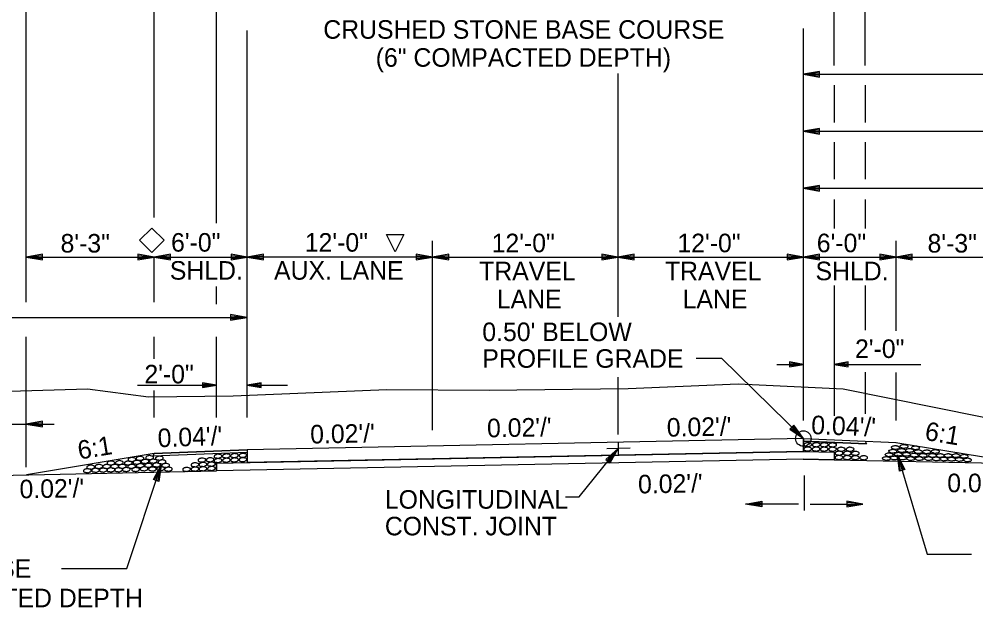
# Model space of a CAD drawing. Extents: x 1734743 to 1735935, y 759845 to 763831.
# Drawn here: x 1735662.2 to 1735724.1, y 760675.1 to 760713.5 of the extents above; entities that cross this region are included whole.
import ezdxf

# ---------------------------------------------------------------- set-up
doc = ezdxf.new("R2010")
doc.units = 0
for name, color, linetype in [('1', 7, 'Continuous'), ('10', 7, 'Continuous'), ('19', 7, 'Continuous'), ('8', 7, 'Continuous'), ('Level 1', 7, 'Continuous'), ('R_Draft', 7, 'Continuous'), ('R_Prop Surface', 7, 'Continuous')]:
    doc.layers.add(name, color=color, linetype=linetype)

# ---------------------------------------------------------------- blocks, each defined once
blk = doc.blocks.new('TM')
at = {"layer": '8'}
for p, q in [((-120.309, 21.181), (-119.787, -20.829)), ((0, 0), (-120.309, 21.181)), ((-31.382, 2.945), (-120.176, 10.512)), ((-119.787, -20.829), (0, 0)), ((-119.911, -10.826), (-31.307, -3.057))]:
    blk.add_line(p, q, dxfattribs=at)
blk = doc.blocks.new('ROCKS')
at = {"layer": '1'}
blk.add_spline([(0.013, 0.06), (0.053, 0.053), (0.107, 0.033), (0.133, 0.013), (0.133, -0.007), (0.12, -0.033), (0.107, -0.04), (0.073, -0.053), (0.033, -0.067), (0.013, -0.067), (-0.02, -0.06), (-0.06, -0.053), (-0.087, -0.047), (-0.113, -0.02), (-0.113, -0.007), (-0.107, 0.02), (-0.087, 0.033), (-0.067, 0.047), (-0.033, 0.053), (-0.02, 0.06), (0.013, 0.06)], degree=3, dxfattribs=at)

msp = doc.modelspace()

# ---------------------------------------------------------------- linework, layer by layer
at = {"layer": '10'}
for points in [[(1735670.767, 760699.996), (1735671.562, 760699.201), (1735670.767, 760698.405), (1735669.971, 760699.201)], [(1735687.072, 760699.576), (1735686.51, 760698.451), (1735685.947, 760699.576)]]:
    msp.add_lwpolyline(points, close=True, dxfattribs=at)
at = {"layer": '19'}
for p, q in [((1735670.912, 760700.672), (1735670.912, 760729.649)), ((1735716.92, 760710.52), (1735716.92, 760729.649)), ((1735662.636, 760695.21), (1735662.636, 760726.012)), ((1735674.938, 760700.307), (1735674.938, 760721.29)), ((1735714.922, 760710.52), (1735714.922, 760721.29)), ((1735676.938, 760699.163), (1735676.938, 760712.776)), ((1735712.923, 760702.567), (1735712.923, 760712.914)), ((1735700.942, 760694.249), (1735700.942, 760709.984)), ((1735713.973, 760710.124), (1735712.923, 760709.94)), ((1735712.923, 760709.94), (1735792.942, 760709.94)), ((1735712.923, 760709.94), (1735713.973, 760709.756)), ((1735713.973, 760710.027), (1735713.203, 760709.966)), ((1735713.203, 760709.914), (1735713.973, 760709.844)), ((1735713.973, 760709.756), (1735713.973, 760710.124)), ((1735714.94, 760706.833), (1735714.94, 760709.242)), ((1735716.937, 760706.833), (1735716.937, 760709.242)), ((1735713.973, 760706.437), (1735712.923, 760706.253)), ((1735712.923, 760706.253), (1735713.973, 760706.07)), ((1735712.923, 760706.253), (1735752.942, 760706.253)), ((1735713.973, 760706.341), (1735713.203, 760706.28)), ((1735713.203, 760706.227), (1735713.973, 760706.157)), ((1735713.973, 760706.07), (1735713.973, 760706.437)), ((1735714.94, 760703.146), (1735714.94, 760705.555)), ((1735716.937, 760703.146), (1735716.937, 760705.555)), ((1735713.973, 760702.75), (1735712.923, 760702.567)), ((1735712.923, 760702.567), (1735713.973, 760702.383)), ((1735712.923, 760702.567), (1735742.923, 760702.567)), ((1735712.923, 760687.543), (1735712.923, 760702.567)), ((1735713.973, 760702.654), (1735713.203, 760702.593)), ((1735713.203, 760702.541), (1735713.973, 760702.47)), ((1735713.973, 760702.383), (1735713.973, 760702.75)), ((1735714.941, 760699.976), (1735714.94, 760701.851)), ((1735716.938, 760699.976), (1735716.938, 760701.851)), ((1735676.938, 760687.745), (1735676.938, 760699.163)), ((1735688.923, 760686.92), (1735688.923, 760699.163)), ((1735718.923, 760693.353), (1735718.923, 760699.163)), ((1735663.686, 760698.297), (1735662.636, 760698.113)), ((1735663.686, 760698.201), (1735662.916, 760698.14)), ((1735663.686, 760697.93), (1735663.686, 760698.297)), ((1735669.858, 760698.297), (1735669.858, 760697.93)), ((1735670.908, 760698.113), (1735669.858, 760698.297)), ((1735670.628, 760698.14), (1735669.858, 760698.201)), ((1735671.958, 760698.297), (1735670.908, 760698.113)), ((1735671.958, 760698.201), (1735671.188, 760698.14)), ((1735671.958, 760697.93), (1735671.958, 760698.297)), ((1735675.888, 760698.297), (1735675.888, 760697.93)), ((1735676.938, 760698.113), (1735675.888, 760698.297)), ((1735676.658, 760698.14), (1735675.888, 760698.201)), ((1735677.988, 760698.297), (1735676.938, 760698.113)), ((1735677.988, 760698.201), (1735677.218, 760698.14)), ((1735677.988, 760697.93), (1735677.988, 760698.297)), ((1735687.873, 760698.297), (1735687.873, 760697.93)), ((1735688.923, 760698.113), (1735687.873, 760698.297)), ((1735688.643, 760698.14), (1735687.873, 760698.201)), ((1735689.973, 760698.297), (1735688.923, 760698.113)), ((1735689.973, 760698.201), (1735689.203, 760698.14)), ((1735689.973, 760697.93), (1735689.973, 760698.297)), ((1735699.873, 760698.297), (1735699.873, 760697.93)), ((1735700.923, 760698.113), (1735699.873, 760698.297)), ((1735700.643, 760698.14), (1735699.873, 760698.201)), ((1735701.973, 760698.297), (1735700.923, 760698.113)), ((1735701.973, 760698.201), (1735701.203, 760698.14)), ((1735701.973, 760697.93), (1735701.973, 760698.297)), ((1735711.873, 760698.297), (1735711.873, 760697.93)), ((1735712.923, 760698.113), (1735711.873, 760698.297)), ((1735712.643, 760698.14), (1735711.873, 760698.201)), ((1735713.973, 760698.297), (1735712.923, 760698.113)), ((1735713.973, 760698.201), (1735713.203, 760698.14)), ((1735713.973, 760697.93), (1735713.973, 760698.297)), ((1735717.873, 760698.297), (1735717.873, 760697.93)), ((1735718.923, 760698.113), (1735717.873, 760698.297)), ((1735718.643, 760698.14), (1735717.873, 760698.201)), ((1735719.973, 760698.296), (1735718.923, 760698.113)), ((1735719.973, 760698.2), (1735719.203, 760698.139)), ((1735719.973, 760697.929), (1735719.973, 760698.296)), ((1735662.636, 760698.113), (1735670.908, 760698.113)), ((1735662.636, 760698.113), (1735663.686, 760697.93)), ((1735662.916, 760698.087), (1735663.686, 760698.017)), ((1735669.858, 760697.93), (1735670.908, 760698.113)), ((1735669.858, 760698.017), (1735670.628, 760698.087)), ((1735670.908, 760698.113), (1735671.958, 760697.93)), ((1735670.908, 760695.21), (1735670.908, 760698.113)), ((1735670.918, 760698.113), (1735676.938, 760698.113)), ((1735671.188, 760698.087), (1735671.958, 760698.017)), ((1735675.888, 760697.93), (1735676.938, 760698.113)), ((1735675.888, 760698.017), (1735676.658, 760698.087)), ((1735688.923, 760698.113), (1735676.938, 760698.113)), ((1735676.938, 760698.113), (1735677.988, 760697.93)), ((1735677.218, 760698.087), (1735677.988, 760698.017)), ((1735687.873, 760697.93), (1735688.923, 760698.113)), ((1735687.873, 760698.017), (1735688.643, 760698.087)), ((1735688.923, 760698.113), (1735700.923, 760698.113)), ((1735688.923, 760698.113), (1735689.973, 760697.93)), ((1735689.203, 760698.087), (1735689.973, 760698.017)), ((1735699.873, 760697.93), (1735700.923, 760698.113)), ((1735699.873, 760698.017), (1735700.643, 760698.087)), ((1735700.923, 760698.113), (1735712.923, 760698.113)), ((1735700.923, 760698.113), (1735701.973, 760697.93)), ((1735701.203, 760698.087), (1735701.973, 760698.017)), ((1735711.873, 760697.93), (1735712.923, 760698.113)), ((1735711.873, 760698.017), (1735712.643, 760698.087)), ((1735712.923, 760698.113), (1735718.923, 760698.113)), ((1735712.923, 760698.113), (1735713.973, 760697.93)), ((1735713.203, 760698.087), (1735713.973, 760698.017)), ((1735717.873, 760697.93), (1735718.923, 760698.113)), ((1735717.873, 760698.017), (1735718.643, 760698.087)), ((1735718.923, 760698.113), (1735719.973, 760697.929)), ((1735718.923, 760698.113), (1735727.162, 760698.113)), ((1735719.203, 760698.086), (1735719.973, 760698.016)), ((1735674.938, 760695.072), (1735674.938, 760696.207)), ((1735714.94, 760687.844), (1735714.94, 760696.268)), ((1735716.938, 760693.394), (1735716.938, 760696.272)), ((1735646.912, 760694.21), (1735676.912, 760694.21)), ((1735675.862, 760694.394), (1735675.862, 760694.026)), ((1735676.912, 760694.21), (1735675.862, 760694.394)), ((1735676.632, 760694.236), (1735675.862, 760694.298)), ((1735675.862, 760694.026), (1735676.912, 760694.21)), ((1735675.862, 760694.114), (1735676.632, 760694.184)), ((1735662.636, 760684.529), (1735662.636, 760692.962)), ((1735670.908, 760691.528), (1735670.908, 760692.962)), ((1735674.938, 760687.745), (1735674.938, 760692.962)), ((1735712.028, 760691.33), (1735712.028, 760691.017)), ((1735712.923, 760691.174), (1735712.028, 760691.33)), ((1735715.817, 760691.332), (1735714.922, 760691.175)), ((1735715.817, 760691.019), (1735715.817, 760691.332)), ((1735711.2, 760691.174), (1735712.923, 760691.174)), ((1735712.684, 760691.196), (1735712.028, 760691.248)), ((1735712.028, 760691.017), (1735712.923, 760691.174)), ((1735712.028, 760691.092), (1735712.684, 760691.151)), ((1735714.922, 760691.175), (1735715.817, 760691.019)), ((1735714.922, 760691.175), (1735720.532, 760691.171)), ((1735715.817, 760691.257), (1735715.161, 760691.198)), ((1735715.161, 760691.153), (1735715.817, 760691.101)), ((1735700.942, 760686.635), (1735700.942, 760690.35)), ((1735716.939, 760687.974), (1735716.938, 760690.675)), ((1735718.923, 760687.543), (1735718.923, 760690.653)), ((1735669.83, 760689.827), (1735674.938, 760689.827)), ((1735670.908, 760687.745), (1735670.908, 760689.484)), ((1735674.044, 760689.984), (1735674.044, 760689.671)), ((1735674.938, 760689.827), (1735674.044, 760689.984)), ((1735674.7, 760689.85), (1735674.044, 760689.902)), ((1735674.044, 760689.671), (1735674.938, 760689.827)), ((1735674.044, 760689.745), (1735674.7, 760689.805)), ((1735677.833, 760689.985), (1735676.938, 760689.829)), ((1735676.938, 760689.829), (1735677.833, 760689.672)), ((1735676.938, 760689.829), (1735679.543, 760689.827)), ((1735677.833, 760689.911), (1735677.177, 760689.851)), ((1735677.177, 760689.806), (1735677.833, 760689.754)), ((1735677.833, 760689.672), (1735677.833, 760689.985)), ((1735653.918, 760687.311), (1735664.439, 760687.311)), ((1735663.686, 760687.495), (1735662.636, 760687.311)), ((1735662.636, 760687.311), (1735663.686, 760687.128)), ((1735663.686, 760687.399), (1735662.916, 760687.338)), ((1735662.916, 760687.285), (1735663.686, 760687.215)), ((1735663.686, 760687.128), (1735663.686, 760687.495)), ((1735712.301, 760687.242), (1735712.048, 760686.979)), ((1735712.109, 760687.041), (1735712.704, 760686.551)), ((1735712.739, 760686.586), (1735712.24, 760687.172)), ((1735712.923, 760686.376), (1735712.301, 760687.242)), ((1735712.923, 760686.371), (1735676.938, 760685.652)), ((1735712.048, 760686.979), (1735712.923, 760686.376)), ((1735712.923, 760686.371), (1735718.923, 760686.131)), ((1735712.923, 760686.371), (1735718.923, 760686.131)), ((1735712.923, 760686.371), (1735712.923, 760685.538)), ((1735712.923, 760686.205), (1735717.005, 760686.042)), ((1735718.913, 760686.13), (1735727.162, 760684.756)), ((1735670.902, 760685.41), (1735662.656, 760684.035)), ((1735676.938, 760685.485), (1735670.827, 760685.241)), ((1735676.938, 760685.652), (1735670.912, 760685.411)), ((1735676.938, 760685.652), (1735676.938, 760684.818)), ((1735712.923, 760685.538), (1735676.938, 760684.818)), ((1735700.942, 760685.732), (1735700.14, 760685.031)), ((1735700.751, 760685.529), (1735700.216, 760684.976)), ((1735700.359, 760684.858), (1735700.789, 760685.498)), ((1735700.426, 760684.803), (1735700.942, 760685.732)), ((1735712.923, 760685.538), (1735714.922, 760685.498)), ((1735714.922, 760685.498), (1735714.922, 760684.998)), ((1735719.011, 760685.331), (1735720.941, 760678.887)), ((1735719.136, 760684.276), (1735719.011, 760685.331)), ((1735719.011, 760685.331), (1735719.487, 760684.378)), ((1735669.138, 760677.974), (1735671.364, 760684.658)), ((1735670.86, 760683.722), (1735671.364, 760684.658)), ((1735671.364, 760684.658), (1735671.206, 760683.604)), ((1735712.903, 760685.034), (1735674.938, 760684.278)), ((1735674.938, 760684.778), (1735676.938, 760684.818)), ((1735674.938, 760684.778), (1735674.938, 760684.278)), ((1735700.14, 760685.031), (1735700.426, 760684.803)), ((1735712.903, 760685.034), (1735714.922, 760684.998)), ((1735714.922, 760684.998), (1735730.614, 760684.687)), ((1735719.219, 760684.301), (1735719.063, 760685.056)), ((1735719.111, 760685.071), (1735719.396, 760684.356)), ((1735659.228, 760683.964), (1735674.938, 760684.278)), ((1735670.942, 760683.696), (1735671.249, 760684.403)), ((1735671.296, 760684.388), (1735671.119, 760683.639)), ((1735712.979, 760683.976), (1735712.979, 760681.723)), ((1735719.487, 760684.378), (1735719.136, 760684.276)), ((1735671.206, 760683.604), (1735670.86, 760683.722)), ((1735712.6, 760682.139), (1735709.179, 760682.139)), ((1735713.358, 760682.139), (1735716.779, 760682.139)), ((1735720.941, 760678.887), (1735723.806, 760678.887)), ((1735664.918, 760677.974), (1735669.138, 760677.974))]:
    msp.add_line(p, q, dxfattribs=at)
for points in [[(1735705.982, 760691.575), (1735707.624, 760691.575), (1735712.923, 760686.376)], [(1735609.825, 760688.951), (1735655.044, 760689.247), (1735666.593, 760689.587), (1735670.546, 760689.084), (1735676.027, 760689.145), (1735685.968, 760689.54), (1735692.6, 760689.5), (1735701.593, 760689.622), (1735708.711, 760689.927)], [(1735708.711, 760689.927), (1735715.505, 760689.587), (1735727.393, 760687.207), (1735740.98, 760682.106), (1735750.383, 760680.851)], [(1735717.005, 760686.042), (1735712.923, 760686.205), (1735712.923, 760686.205), (1735712.923, 760686.371), (1735712.923, 760686.371), (1735712.923, 760686.371), (1735716.92, 760686.212), (1735716.92, 760686.212), (1735716.92, 760686.212), (1735717.005, 760686.042), (1735717.005, 760686.042), (1735717.005, 760686.042)], [(1735676.938, 760685.485), (1735670.827, 760685.241), (1735670.827, 760685.241), (1735670.912, 760685.411), (1735670.912, 760685.411), (1735670.912, 760685.411), (1735676.938, 760685.652), (1735676.938, 760685.652), (1735676.938, 760685.652), (1735676.938, 760685.485), (1735676.938, 760685.485), (1735676.938, 760685.485)], [(1735674.938, 760684.278), (1735674.938, 760684.778), (1735712.923, 760685.538), (1735714.922, 760685.498), (1735714.922, 760684.998), (1735714.922, 760684.998), (1735714.922, 760684.998), (1735712.903, 760685.034), (1735674.938, 760684.278)], [(1735697.537, 760682.605), (1735698.413, 760682.605), (1735700.942, 760685.732)]]:
    msp.add_lwpolyline(points, dxfattribs=at)
msp.add_lwpolyline([(1735712.923, 760686.371), (1735676.938, 760685.652), (1735676.938, 760684.818), (1735712.923, 760685.538)], close=True, dxfattribs=at)
msp.add_circle((1735712.923, 760686.376), 0.5, dxfattribs=at)
at = {"layer": 'R_Draft'}
for p, q in [((1735700.942, 760686.108), (1735700.942, 760685.357)), ((1735701.714, 760685.748), (1735700.195, 760685.717))]:
    msp.add_line(p, q, dxfattribs=at)
at = {"layer": 'R_Prop Surface'}
for p, q in [((1735716.92, 760686.212), (1735717.005, 760686.042)), ((1735670.912, 760685.411), (1735670.827, 760685.241))]:
    msp.add_line(p, q, dxfattribs=at)

# ---------------------------------------------------------------- block references
at = {"layer": '19', "xscale": 0.008761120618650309}
for p, yscale, rotation in [((1735709.176, 760682.135), -0.008761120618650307, -179.20057588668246), ((1735716.78, 760682.135), 0.008761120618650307, -0.7994241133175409)]:
    msp.add_blockref('TM', p, dxfattribs=dict(at, yscale=yscale, rotation=rotation))
at = {"layer": 'Level 1'}
for p, xscale, yscale, rotation in [((1735713.184, 760685.706), 2.011654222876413, 2.011654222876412, 1.33680650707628), ((1735713.191, 760685.986), 2.011654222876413, 2.011654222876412, 1.33680650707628), ((1735713.727, 760685.701), 2.011654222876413, 2.011654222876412, 1.33680650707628), ((1735713.734, 760685.981), 2.011654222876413, 2.011654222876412, 1.33680650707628), ((1735714.249, 760685.697), 2.011654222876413, 2.011654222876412, 1.33680650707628), ((1735714.256, 760685.977), 2.011654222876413, 2.011654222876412, 1.33680650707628), ((1735714.791, 760685.692), 2.011654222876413, 2.011654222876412, 1.33680650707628), ((1735714.799, 760685.972), 2.011654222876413, 2.011654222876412, 1.33680650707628), ((1735715.359, 760685.692), 2.011654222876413, 2.011654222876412, 1.33680650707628), ((1735715.93, 760685.692), 2.011654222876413, 2.011654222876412, 1.33680650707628), ((1735718.901, 760685.8), 2.011654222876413, -2.011654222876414, 178.00441377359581), ((1735719.453, 760685.872), 2.011654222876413, -2.011654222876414, 178.00441377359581), ((1735719.824, 760685.614), 2.011654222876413, -2.011654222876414, 178.00441377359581), ((1735720.2, 760685.783), 2.011654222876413, -2.011654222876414, 178.00441377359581), ((1735669.448, 760685.029), 2.011654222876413, 2.011654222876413, 1.8263814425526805), ((1735669.976, 760685.102), 2.011654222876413, 2.011654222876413, 1.8263814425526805), ((1735670.602, 760685.152), 2.011654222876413, 2.011654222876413, 1.8263814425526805), ((1735671.233, 760685.112), 2.011654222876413, 2.011654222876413, 1.8263814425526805), ((1735673.985, 760684.992), 2.0116542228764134, 2.011654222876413, 3.8532744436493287), ((1735674.513, 760685.01), 2.0116542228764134, 2.011654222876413, 3.8532744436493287), ((1735675.023, 760685.24), 2.0116542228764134, 2.011654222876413, 3.8532744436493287), ((1735675.566, 760685.259), 2.0116542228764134, 2.011654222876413, 3.8532744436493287), ((1735676.087, 760685.278), 2.0116542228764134, 2.011654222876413, 3.8532744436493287), ((1735676.092, 760684.998), 2.0116542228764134, 2.011654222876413, 3.8532744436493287), ((1735676.629, 760685.297), 2.0116542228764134, 2.011654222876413, 3.8532744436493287), ((1735676.634, 760685.017), 2.0116542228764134, 2.011654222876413, 3.8532744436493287), ((1735715.201, 760685.157), 2.011654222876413, 2.011654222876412, 1.33680650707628), ((1735715.208, 760685.437), 2.011654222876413, 2.011654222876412, 1.33680650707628), ((1735715.744, 760685.152), 2.011654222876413, 2.011654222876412, 1.33680650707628), ((1735715.752, 760685.432), 2.011654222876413, 2.011654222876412, 1.33680650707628), ((1735716.266, 760685.148), 2.011654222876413, 2.011654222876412, 1.33680650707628), ((1735716.273, 760685.428), 2.011654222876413, 2.011654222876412, 1.33680650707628), ((1735716.808, 760685.143), 2.011654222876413, 2.011654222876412, 1.33680650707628), ((1735718.318, 760685.091), 2.011654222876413, -2.011654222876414, 178.00441377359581), ((1735718.495, 760685.336), 2.011654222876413, -2.011654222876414, 178.00441377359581), ((1735718.727, 760685.561), 2.011654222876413, -2.011654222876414, 178.00441377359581), ((1735718.814, 760685.126), 2.011654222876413, -2.011654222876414, 178.00441377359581), ((1735719.078, 760685.364), 2.011654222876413, -2.011654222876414, 178.00441377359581), ((1735719.302, 760685.606), 2.011654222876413, -2.011654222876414, 178.00441377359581), ((1735719.346, 760685.125), 2.011654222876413, -2.011654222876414, 178.00441377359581), ((1735719.604, 760685.361), 2.011654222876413, -2.011654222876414, 178.00441377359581), ((1735719.879, 760685.084), 2.011654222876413, -2.011654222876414, 178.00441377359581), ((1735720.118, 760685.312), 2.011654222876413, -2.011654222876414, 178.00441377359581), ((1735720.377, 760685.535), 2.011654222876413, -2.011654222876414, 178.00441377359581), ((1735720.439, 760685.086), 2.011654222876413, -2.011654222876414, 178.00441377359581), ((1735720.692, 760685.291), 2.011654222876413, -2.011654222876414, 178.00441377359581), ((1735720.924, 760685.525), 2.011654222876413, -2.011654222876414, 178.00441377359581), ((1735721.047, 760685.084), 2.011654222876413, -2.011654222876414, 178.00441377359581), ((1735721.3, 760685.289), 2.011654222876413, -2.011654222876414, 178.00441377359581), ((1735721.485, 760685.546), 2.011654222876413, -2.011654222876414, 178.00441377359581), ((1735721.538, 760685.067), 2.011654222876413, -2.011654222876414, 178.00441377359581), ((1735721.792, 760685.281), 2.011654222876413, -2.011654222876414, 178.00441377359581), ((1735722.034, 760685.058), 2.011654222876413, -2.011654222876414, 178.00441377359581), ((1735722.303, 760685.28), 2.011654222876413, -2.011654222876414, 178.00441377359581), ((1735722.53, 760685.046), 2.011654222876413, -2.011654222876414, 178.00441377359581), ((1735722.814, 760685.278), 2.011654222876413, -2.011654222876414, 178.00441377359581), ((1735723.029, 760685.03), 2.011654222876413, -2.011654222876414, 178.00441377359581), ((1735723.34, 760685.237), 2.011654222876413, -2.011654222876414, 178.00441377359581), ((1735723.558, 760684.999), 2.011654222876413, -2.011654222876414, 178.00441377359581), ((1735666.788, 760684.538), 2.011654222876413, 2.011654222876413, 1.8263814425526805), ((1735667.313, 760684.578), 2.011654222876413, 2.011654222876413, 1.8263814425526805), ((1735667.825, 760684.578), 2.011654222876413, 2.011654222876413, 1.8263814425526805), ((1735668.091, 760684.802), 2.011654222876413, 2.011654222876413, 1.8263814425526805), ((1735668.336, 760684.578), 2.011654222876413, 2.011654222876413, 1.8263814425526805), ((1735668.645, 760684.825), 2.011654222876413, 2.011654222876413, 1.8263814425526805), ((1735668.828, 760684.584), 2.011654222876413, 2.011654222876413, 1.8263814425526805), ((1735669.08, 760684.379), 2.011654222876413, 2.011654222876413, 1.8263814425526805), ((1735669.219, 760684.799), 2.011654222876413, 2.011654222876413, 1.8263814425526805), ((1735669.436, 760684.584), 2.011654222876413, 2.011654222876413, 1.8263814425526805), ((1735669.688, 760684.379), 2.011654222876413, 2.011654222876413, 1.8263814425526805), ((1735669.773, 760684.846), 2.011654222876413, 2.011654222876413, 1.8263814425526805), ((1735669.99, 760684.632), 2.011654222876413, 2.011654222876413, 1.8263814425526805), ((1735670.242, 760684.427), 2.011654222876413, 2.011654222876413, 1.8263814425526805), ((1735670.305, 760684.905), 2.011654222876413, 2.011654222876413, 1.8263814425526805), ((1735670.524, 760684.651), 2.011654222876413, 2.011654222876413, 1.8263814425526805), ((1735670.782, 760684.414), 2.011654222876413, 2.011654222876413, 1.8263814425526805), ((1735670.832, 760684.919), 2.011654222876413, 2.011654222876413, 1.8263814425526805), ((1735671.055, 760684.677), 2.011654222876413, 2.011654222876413, 1.8263814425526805), ((1735671.318, 760684.438), 2.011654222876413, 2.011654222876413, 1.8263814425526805), ((1735671.407, 760684.873), 2.011654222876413, 2.011654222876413, 1.8263814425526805), ((1735671.638, 760684.647), 2.011654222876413, 2.011654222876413, 1.8263814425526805), ((1735671.814, 760684.401), 2.011654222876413, 2.011654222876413, 1.8263814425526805), ((1735672.991, 760684.388), 2.0116542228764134, 2.011654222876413, 3.8532744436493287), ((1735673.529, 760684.687), 2.0116542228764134, 2.011654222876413, 3.8532744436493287), ((1735673.534, 760684.407), 2.0116542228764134, 2.011654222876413, 3.8532744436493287), ((1735674.05, 760684.706), 2.0116542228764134, 2.011654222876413, 3.8532744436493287), ((1735674.055, 760684.426), 2.0116542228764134, 2.011654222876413, 3.8532744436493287), ((1735674.593, 760684.725), 2.0116542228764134, 2.011654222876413, 3.8532744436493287), ((1735674.597, 760684.445), 2.0116542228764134, 2.011654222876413, 3.8532744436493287), ((1735675.027, 760684.96), 2.0116542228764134, 2.011654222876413, 3.8532744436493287), ((1735675.57, 760684.979), 2.0116542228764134, 2.011654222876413, 3.8532744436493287), ((1735666.569, 760684.302), 2.011654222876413, 2.011654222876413, 1.8263814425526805), ((1735667.098, 760684.331), 2.011654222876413, 2.011654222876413, 1.8263814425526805), ((1735667.597, 760684.345), 2.011654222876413, 2.011654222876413, 1.8263814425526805), ((1735668.093, 760684.356), 2.011654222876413, 2.011654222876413, 1.8263814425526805), ((1735668.59, 760684.363), 2.011654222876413, 2.011654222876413, 1.8263814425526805)]:
    msp.add_blockref('ROCKS', p, dxfattribs=dict(at, xscale=xscale, yscale=yscale, rotation=rotation))

# ---------------------------------------------------------------- texts
at = {"layer": '19'}
for s, p in [('CRUSHED STONE BASE COURSE', (1735681.856, 760712.241)), ('(6" COMPACTED DEPTH)', (1735685.248, 760710.429)), ('8\'-3"', (1735664.854, 760698.41)), ('6\'-0"', (1735672.005, 760698.468)), ('12\'-0" ', (1735680.659, 760698.467)), ('12\'-0"', (1735692.751, 760698.429)), ('12\'-0"', (1735704.774, 760698.429)), ('6\'-0"', (1735713.792, 760698.43)), ('8\'-3"', (1735720.959, 760698.409)), ('SHLD.', (1735671.925, 760696.655)), ('AUX. LANE', (1735678.67, 760696.655)), ('TRAVEL', (1735691.943, 760696.616)), ('TRAVEL', (1735703.966, 760696.616)), ('SHLD.', (1735713.712, 760696.618)), ('LANE', (1735693.087, 760694.804)), ('LANE', (1735705.11, 760694.804)), ("0.50' BELOW", (1735692.147, 760692.681)), ('2\'-0"', (1735716.266, 760691.59)), ('PROFILE GRADE', (1735692.147, 760690.956)), ('2\'-0"', (1735670.28, 760689.946)), ("0.02'/'", (1735722.234, 760682.905)), ('LONGITUDINAL', (1735685.839, 760681.839)), ('CONST. JOINT', (1735685.839, 760680.114))]:
    msp.add_text(s, height=1.2, dxfattribs=at).set_placement(p)
for s, rotation, p in [("0.02'/'", 1.09311, (1735692.463, 760686.452)), ("0.02'/'", 1.09311, (1735704.095, 760686.496)), ("0.04'/'", 357.83981, (1735713.416, 760686.67)), ("0.04'/'", 2.16019, (1735671.161, 760685.811)), ("0.02'/'", 1.09311, (1735681.019, 760686.053)), ('6:1', 350.54888, (1735720.729, 760686.298)), ('6:1', 9.45113, (1735666.067, 760685.013)), ("0.02'/'", 1.0121, (1735702.235, 760682.823)), ("0.02'/'", 1.0121, (1735662.209, 760682.507)), ('AGGREGATE BASE COURSE', 360, (1735640.757, 760677.374)), ('(CLASS 7) - VAR. COMPACTED DEPTH', 360, (1735640.757, 760675.462))]:
    msp.add_text(s, height=1.2, rotation=rotation, dxfattribs=at).set_placement(p)

doc.saveas('drawing.dxf')
